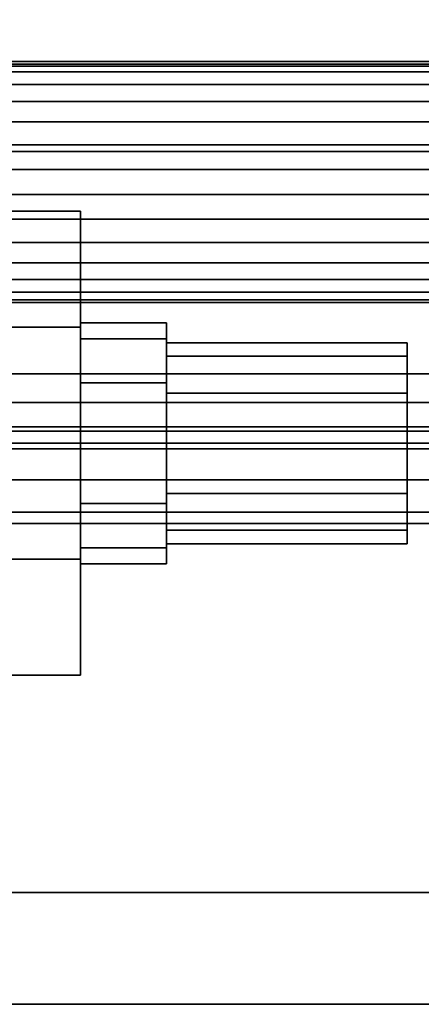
# Model space of a CAD drawing. Extents: x -48 to 48, y -49.6 to 48.
# Tile 711 of 890: x 15.1 to 16.3, y -3.5 to -0.4. Entities that reach past the tile are written whole.
import ezdxf

# ---------------------------------------------------------------- set-up
doc = ezdxf.new("R2010")
doc.units = 0

msp = doc.modelspace()

# ---------------------------------------------------------------- linework, layer by layer
at = {"layer": '11B1 [56]', "color": 1}
for points, invisible_edges in [([(34, -1.534, 52), (14.375, -1.534, 52), (14.375, 1.534, 52)], 12), ([(34, -1.534, 52), (14.375, 1.534, 52), (34, 1.534, 52)], 1), ([(34, 1.534, 58), (14.375, 1.534, 58), (14.375, -1.534, 58)], 12), ([(34, 1.534, 58), (14.375, -1.534, 58), (34, -1.534, 58)], 1), ([(34, -1.534, 57.767), (14.375, -1.534, 57.767), (14.375, 1.534, 57.767)], 12), ([(34, -1.534, 57.767), (14.375, 1.534, 57.767), (34, 1.534, 57.767)], 1), ([(34, 1.534, 52.233), (14.375, 1.534, 52.233), (14.375, -1.534, 52.233)], 12), ([(34, 1.534, 52.233), (14.375, -1.534, 52.233), (34, -1.534, 52.233)], 1), ([(34, -1.71233, 52.0355), (14.375, -1.71233, 52.0355), (14.375, -1.534, 52)], 12), ([(34, -1.71233, 52.0355), (14.375, -1.534, 52), (34, -1.534, 52)], 1), ([(34, -1.534, 58), (14.375, -1.534, 58), (14.375, -1.71233, 57.9645)], 12), ([(34, -1.534, 58), (14.375, -1.71233, 57.9645), (34, -1.71233, 57.9645)], 1), ([(34, -1.62317, 57.7493), (14.375, -1.62317, 57.7493), (14.375, -1.534, 57.767)], 12), ([(34, -1.62317, 57.7493), (14.375, -1.534, 57.767), (34, -1.534, 57.767)], 1), ([(34, -1.534, 52.233), (14.375, -1.534, 52.233), (14.375, -1.62317, 52.2507)], 12), ([(34, -1.534, 52.233), (14.375, -1.62317, 52.2507), (34, -1.62317, 52.2507)], 1), ([(34, -1.69876, 57.6988), (14.375, -1.69876, 57.6988), (14.375, -1.62317, 57.7493)], 12), ([(34, -1.69876, 57.6988), (14.375, -1.62317, 57.7493), (34, -1.62317, 57.7493)], 1), ([(34, -1.62317, 52.2507), (14.375, -1.62317, 52.2507), (14.375, -1.69876, 52.3012)], 12), ([(34, -1.62317, 52.2507), (14.375, -1.69876, 52.3012), (34, -1.69876, 52.3012)], 1), ([(34, -1.74926, 57.6232), (14.375, -1.74926, 57.6232), (14.375, -1.69876, 57.6988)], 12), ([(34, -1.74926, 57.6232), (14.375, -1.69876, 57.6988), (34, -1.69876, 57.6988)], 1), ([(34, -1.69876, 52.3012), (14.375, -1.69876, 52.3012), (14.375, -1.74926, 52.3768)], 12), ([(34, -1.69876, 52.3012), (14.375, -1.74926, 52.3768), (34, -1.74926, 52.3768)], 1), ([(34, -1.86351, 52.1365), (14.375, -1.86351, 52.1365), (14.375, -1.71233, 52.0355)], 12), ([(34, -1.86351, 52.1365), (14.375, -1.71233, 52.0355), (34, -1.71233, 52.0355)], 1), ([(34, -1.71233, 57.9645), (14.375, -1.71233, 57.9645), (14.375, -1.86351, 57.8635)], 12), ([(34, -1.71233, 57.9645), (14.375, -1.86351, 57.8635), (34, -1.86351, 57.8635)], 1), ([(34, -1.767, 57.534), (14.375, -1.767, 57.534), (14.375, -1.74926, 57.6232)], 12), ([(34, -1.767, 57.534), (14.375, -1.74926, 57.6232), (34, -1.74926, 57.6232)], 1), ([(34, -1.74926, 52.3768), (14.375, -1.74926, 52.3768), (14.375, -1.767, 52.466)], 12), ([(34, -1.74926, 52.3768), (14.375, -1.767, 52.466), (34, -1.767, 52.466)], 1), ([(34, -1.767, 52.466), (14.375, -1.767, 52.466), (14.375, -1.767, 57.534)], 12), ([(34, -1.767, 52.466), (14.375, -1.767, 57.534), (34, -1.767, 57.534)], 1), ([(34, -1.96453, 52.2877), (14.375, -1.96453, 52.2877), (14.375, -1.86351, 52.1365)], 12), ([(34, -1.96453, 52.2877), (14.375, -1.86351, 52.1365), (34, -1.86351, 52.1365)], 1), ([(34, -1.86351, 57.8635), (14.375, -1.86351, 57.8635), (14.375, -1.96453, 57.7123)], 12), ([(34, -1.86351, 57.8635), (14.375, -1.96453, 57.7123), (34, -1.96453, 57.7123)], 1), ([(34, -2, 52.466), (14.375, -2, 52.466), (14.375, -1.96453, 52.2877)], 12), ([(34, -2, 52.466), (14.375, -1.96453, 52.2877), (34, -1.96453, 52.2877)], 1), ([(34, -1.96453, 57.7123), (14.375, -1.96453, 57.7123), (14.375, -2, 57.534)], 12), ([(34, -1.96453, 57.7123), (14.375, -2, 57.534), (34, -2, 57.534)], 1), ([(34, -2, 57.534), (14.375, -2, 57.534), (14.375, -2, 52.466)], 12), ([(34, -2, 57.534), (14.375, -2, 52.466), (34, -2, 52.466)], 1)]:
    msp.add_3dface(points, dxfattribs=dict(at, invisible_edges=invisible_edges))
at = {"layer": '11B1 [56]', "color": 0}
for points, invisible_edges in [([(14.5332, -1.02831, 59.5), (15.2676, -1.02831, 59.5), (15.2676, -1.38916, 58.875)], 12), ([(14.5332, -1.02831, 59.5), (15.2676, -1.38916, 58.875), (14.5332, -1.38916, 58.875)], 1), ([(14.5332, -1.38916, 60.125), (15.2676, -1.38916, 60.125), (15.2676, -1.02831, 59.5)], 12), ([(14.5332, -1.38916, 60.125), (15.2676, -1.02831, 59.5), (14.5332, -1.02831, 59.5)], 1), ([(14.5332, -1.02831, 50.5), (15.2676, -1.02831, 50.5), (15.2676, -1.38916, 49.875)], 12), ([(14.5332, -1.02831, 50.5), (15.2676, -1.38916, 49.875), (14.5332, -1.38916, 49.875)], 1), ([(14.5332, -1.38916, 51.125), (15.2676, -1.38916, 51.125), (15.2676, -1.02831, 50.5)], 12), ([(14.5332, -1.38916, 51.125), (15.2676, -1.02831, 50.5), (14.5332, -1.02831, 50.5)], 1), ([(15.2676, -1.38916, 60.125), (15.2676, -1.38916, 58.875), (15.2676, -1.02831, 59.5)], 1), ([(15.2676, -1.38916, 51.125), (15.2676, -1.38916, 49.875), (15.2676, -1.02831, 50.5)], 1), ([(15.2676, -1.42524, 59.3125), (15.2676, -1.42524, 59.6875), (15.2676, -1.375, 59.5)], 1), ([(15.2676, -1.42524, 59.6875), (15.535, -1.42524, 59.6875), (15.535, -1.375, 59.5)], 12), ([(15.2676, -1.42524, 59.6875), (15.535, -1.375, 59.5), (15.2676, -1.375, 59.5)], 1), ([(15.2676, -1.375, 59.5), (15.535, -1.375, 59.5), (15.535, -1.42524, 59.3125)], 12), ([(15.2676, -1.375, 59.5), (15.535, -1.42524, 59.3125), (15.2676, -1.42524, 59.3125)], 1), ([(15.2676, -1.42524, 50.3125), (15.2676, -1.42524, 50.6875), (15.2676, -1.375, 50.5)], 1), ([(15.2676, -1.42524, 50.6875), (15.535, -1.42524, 50.6875), (15.535, -1.375, 50.5)], 12), ([(15.2676, -1.42524, 50.6875), (15.535, -1.375, 50.5), (15.2676, -1.375, 50.5)], 1), ([(15.2676, -1.375, 50.5), (15.535, -1.375, 50.5), (15.535, -1.42524, 50.3125)], 12), ([(15.2676, -1.375, 50.5), (15.535, -1.42524, 50.3125), (15.2676, -1.42524, 50.3125)], 1), ([(15.535, -1.375, 59.5), (15.535, -1.42524, 59.6875), (15.535, -1.5625, 59.8248)], 12), ([(15.535, -1.375, 59.5), (15.535, -1.5625, 59.8248), (15.535, -1.75, 59.875)], 13), ([(15.535, -1.375, 59.5), (15.535, -1.75, 59.875), (15.535, -1.9375, 59.8248)], 13), ([(15.535, -1.375, 59.5), (15.535, -1.9375, 59.8248), (15.535, -2.07476, 59.6875)], 13), ([(15.535, -1.375, 59.5), (15.535, -2.07476, 59.6875), (15.535, -2.125, 59.5)], 13), ([(15.535, -1.375, 59.5), (15.535, -2.125, 59.5), (15.535, -2.07476, 59.3125)], 13), ([(15.535, -1.375, 59.5), (15.535, -2.07476, 59.3125), (15.535, -1.9375, 59.1752)], 13), ([(15.535, -1.375, 59.5), (15.535, -1.9375, 59.1752), (15.535, -1.75, 59.125)], 13), ([(15.535, -1.375, 59.5), (15.535, -1.75, 59.125), (15.535, -1.5625, 59.1752)], 13), ([(15.535, -1.375, 59.5), (15.535, -1.5625, 59.1752), (15.535, -1.42524, 59.3125)], 1), ([(15.535, -1.375, 50.5), (15.535, -1.42524, 50.6875), (15.535, -1.5625, 50.8248)], 12), ([(15.535, -1.375, 50.5), (15.535, -1.5625, 50.8248), (15.535, -1.75, 50.875)], 13), ([(15.535, -1.375, 50.5), (15.535, -1.75, 50.875), (15.535, -1.9375, 50.8248)], 13), ([(15.535, -1.375, 50.5), (15.535, -1.9375, 50.8248), (15.535, -2.07476, 50.6875)], 13), ([(15.535, -1.375, 50.5), (15.535, -2.07476, 50.6875), (15.535, -2.125, 50.5)], 13), ([(15.535, -1.375, 50.5), (15.535, -2.125, 50.5), (15.535, -2.07476, 50.3125)], 13), ([(15.535, -1.375, 50.5), (15.535, -2.07476, 50.3125), (15.535, -1.9375, 50.1752)], 13), ([(15.535, -1.375, 50.5), (15.535, -1.9375, 50.1752), (15.535, -1.75, 50.125)], 13), ([(15.535, -1.375, 50.5), (15.535, -1.75, 50.125), (15.535, -1.5625, 50.1752)], 13), ([(15.535, -1.375, 50.5), (15.535, -1.5625, 50.1752), (15.535, -1.42524, 50.3125)], 1), ([(14.5332, -1.38916, 58.875), (15.2676, -1.38916, 58.875), (15.2676, -2.11084, 58.875)], 12), ([(14.5332, -1.38916, 58.875), (15.2676, -2.11084, 58.875), (14.5332, -2.11084, 58.875)], 1), ([(14.5332, -2.11084, 60.125), (15.2676, -2.11084, 60.125), (15.2676, -1.38916, 60.125)], 12), ([(14.5332, -2.11084, 60.125), (15.2676, -1.38916, 60.125), (14.5332, -1.38916, 60.125)], 1), ([(14.5332, -1.38916, 49.875), (15.2676, -1.38916, 49.875), (15.2676, -2.11084, 49.875)], 12), ([(14.5332, -1.38916, 49.875), (15.2676, -2.11084, 49.875), (14.5332, -2.11084, 49.875)], 1), ([(14.5332, -2.11084, 51.125), (15.2676, -2.11084, 51.125), (15.2676, -1.38916, 51.125)], 12), ([(14.5332, -2.11084, 51.125), (15.2676, -1.38916, 51.125), (14.5332, -1.38916, 51.125)], 1), ([(15.2676, -1.38916, 60.125), (15.2676, -2.11084, 60.125), (15.2676, -2.47169, 59.5)], 12), ([(15.2676, -1.38916, 60.125), (15.2676, -2.47169, 59.5), (15.2676, -2.11084, 58.875)], 13), ([(15.2676, -1.38916, 60.125), (15.2676, -2.11084, 58.875), (15.2676, -1.38916, 58.875)], 13), ([(15.2676, -1.38916, 51.125), (15.2676, -2.11084, 51.125), (15.2676, -2.47169, 50.5)], 12), ([(15.2676, -1.38916, 51.125), (15.2676, -2.47169, 50.5), (15.2676, -2.11084, 49.875)], 13), ([(15.2676, -1.38916, 51.125), (15.2676, -2.11084, 49.875), (15.2676, -1.38916, 49.875)], 13), ([(15.2676, -1.42524, 59.3125), (15.2676, -1.5625, 59.1752), (15.2676, -1.75, 59.125)], 12), ([(15.2676, -1.42524, 59.3125), (15.2676, -1.75, 59.125), (15.2676, -1.9375, 59.1752)], 13), ([(15.2676, -1.42524, 59.3125), (15.2676, -1.9375, 59.1752), (15.2676, -2.07476, 59.3125)], 13), ([(15.2676, -1.42524, 59.3125), (15.2676, -2.07476, 59.3125), (15.2676, -2.125, 59.5)], 13), ([(15.2676, -1.42524, 59.3125), (15.2676, -2.125, 59.5), (15.2676, -2.07476, 59.6875)], 13), ([(15.2676, -1.42524, 59.3125), (15.2676, -2.07476, 59.6875), (15.2676, -1.9375, 59.8248)], 13), ([(15.2676, -1.42524, 59.3125), (15.2676, -1.9375, 59.8248), (15.2676, -1.75, 59.875)], 13), ([(15.2676, -1.42524, 59.3125), (15.2676, -1.75, 59.875), (15.2676, -1.5625, 59.8248)], 13), ([(15.2676, -1.42524, 59.3125), (15.2676, -1.5625, 59.8248), (15.2676, -1.42524, 59.6875)], 13), ([(15.2676, -1.42524, 59.3125), (15.535, -1.42524, 59.3125), (15.535, -1.5625, 59.1752)], 12), ([(15.2676, -1.42524, 59.3125), (15.535, -1.5625, 59.1752), (15.2676, -1.5625, 59.1752)], 1), ([(15.2676, -1.5625, 59.8248), (15.535, -1.5625, 59.8248), (15.535, -1.42524, 59.6875)], 12), ([(15.2676, -1.5625, 59.8248), (15.535, -1.42524, 59.6875), (15.2676, -1.42524, 59.6875)], 1), ([(15.2676, -1.42524, 50.3125), (15.2676, -1.5625, 50.1752), (15.2676, -1.75, 50.125)], 12), ([(15.2676, -1.42524, 50.3125), (15.2676, -1.75, 50.125), (15.2676, -1.9375, 50.1752)], 13), ([(15.2676, -1.42524, 50.3125), (15.2676, -1.9375, 50.1752), (15.2676, -2.07476, 50.3125)], 13), ([(15.2676, -1.42524, 50.3125), (15.2676, -2.07476, 50.3125), (15.2676, -2.125, 50.5)], 13), ([(15.2676, -1.42524, 50.3125), (15.2676, -2.125, 50.5), (15.2676, -2.07476, 50.6875)], 13), ([(15.2676, -1.42524, 50.3125), (15.2676, -2.07476, 50.6875), (15.2676, -1.9375, 50.8248)], 13), ([(15.2676, -1.42524, 50.3125), (15.2676, -1.9375, 50.8248), (15.2676, -1.75, 50.875)], 13), ([(15.2676, -1.42524, 50.3125), (15.2676, -1.75, 50.875), (15.2676, -1.5625, 50.8248)], 13), ([(15.2676, -1.42524, 50.3125), (15.2676, -1.5625, 50.8248), (15.2676, -1.42524, 50.6875)], 13), ([(15.2676, -1.42524, 50.3125), (15.535, -1.42524, 50.3125), (15.535, -1.5625, 50.1752)], 12), ([(15.2676, -1.42524, 50.3125), (15.535, -1.5625, 50.1752), (15.2676, -1.5625, 50.1752)], 1), ([(15.2676, -1.5625, 50.8248), (15.535, -1.5625, 50.8248), (15.535, -1.42524, 50.6875)], 12), ([(15.2676, -1.5625, 50.8248), (15.535, -1.42524, 50.6875), (15.2676, -1.42524, 50.6875)], 1), ([(15.535, -1.47937, 59.3438), (15.535, -1.47937, 59.6562), (15.535, -1.4375, 59.5)], 1), ([(15.535, -1.47937, 59.6562), (16.285, -1.47937, 59.6562), (16.285, -1.4375, 59.5)], 12), ([(15.535, -1.47937, 59.6562), (16.285, -1.4375, 59.5), (15.535, -1.4375, 59.5)], 1), ([(15.535, -1.4375, 59.5), (16.285, -1.4375, 59.5), (16.285, -1.47937, 59.3438)], 12), ([(15.535, -1.4375, 59.5), (16.285, -1.47937, 59.3438), (15.535, -1.47937, 59.3438)], 1), ([(15.535, -1.47937, 50.3438), (15.535, -1.47937, 50.6562), (15.535, -1.4375, 50.5)], 1), ([(15.535, -1.47937, 50.6562), (16.285, -1.47937, 50.6562), (16.285, -1.4375, 50.5)], 12), ([(15.535, -1.47937, 50.6562), (16.285, -1.4375, 50.5), (15.535, -1.4375, 50.5)], 1), ([(15.535, -1.4375, 50.5), (16.285, -1.4375, 50.5), (16.285, -1.47937, 50.3438)], 12), ([(15.535, -1.4375, 50.5), (16.285, -1.47937, 50.3438), (15.535, -1.47937, 50.3438)], 1), ([(16.285, -1.4375, 59.5), (16.285, -1.47937, 59.6562), (16.285, -1.59375, 59.7706)], 12), ([(16.285, -1.4375, 59.5), (16.285, -1.59375, 59.7706), (16.285, -1.75, 59.8125)], 13), ([(16.285, -1.4375, 59.5), (16.285, -1.75, 59.8125), (16.285, -1.90625, 59.7706)], 13), ([(16.285, -1.4375, 59.5), (16.285, -1.90625, 59.7706), (16.285, -2.02063, 59.6562)], 13), ([(16.285, -1.4375, 59.5), (16.285, -2.02063, 59.6562), (16.285, -2.0625, 59.5)], 13), ([(16.285, -1.4375, 59.5), (16.285, -2.0625, 59.5), (16.285, -2.02063, 59.3438)], 13), ([(16.285, -1.4375, 59.5), (16.285, -2.02063, 59.3438), (16.285, -1.90625, 59.2294)], 13), ([(16.285, -1.4375, 59.5), (16.285, -1.90625, 59.2294), (16.285, -1.75, 59.1875)], 13), ([(16.285, -1.4375, 59.5), (16.285, -1.75, 59.1875), (16.285, -1.59375, 59.2294)], 13), ([(16.285, -1.4375, 59.5), (16.285, -1.59375, 59.2294), (16.285, -1.47937, 59.3438)], 1), ([(16.285, -1.4375, 50.5), (16.285, -1.47937, 50.6562), (16.285, -1.59375, 50.7706)], 12), ([(16.285, -1.4375, 50.5), (16.285, -1.59375, 50.7706), (16.285, -1.75, 50.8125)], 13), ([(16.285, -1.4375, 50.5), (16.285, -1.75, 50.8125), (16.285, -1.90625, 50.7706)], 13), ([(16.285, -1.4375, 50.5), (16.285, -1.90625, 50.7706), (16.285, -2.02063, 50.6562)], 13), ([(16.285, -1.4375, 50.5), (16.285, -2.02063, 50.6562), (16.285, -2.0625, 50.5)], 13), ([(16.285, -1.4375, 50.5), (16.285, -2.0625, 50.5), (16.285, -2.02063, 50.3438)], 13), ([(16.285, -1.4375, 50.5), (16.285, -2.02063, 50.3438), (16.285, -1.90625, 50.2294)], 13), ([(16.285, -1.4375, 50.5), (16.285, -1.90625, 50.2294), (16.285, -1.75, 50.1875)], 13), ([(16.285, -1.4375, 50.5), (16.285, -1.75, 50.1875), (16.285, -1.59375, 50.2294)], 13), ([(16.285, -1.4375, 50.5), (16.285, -1.59375, 50.2294), (16.285, -1.47937, 50.3438)], 1), ([(15.535, -1.47937, 59.3438), (15.535, -1.59375, 59.2294), (15.535, -1.75, 59.1875)], 12), ([(15.535, -1.47937, 59.3438), (15.535, -1.75, 59.1875), (15.535, -1.90625, 59.2294)], 13), ([(15.535, -1.47937, 59.3438), (15.535, -1.90625, 59.2294), (15.535, -2.02063, 59.3438)], 13), ([(15.535, -1.47937, 59.3438), (15.535, -2.02063, 59.3438), (15.535, -2.0625, 59.5)], 13), ([(15.535, -1.47937, 59.3438), (15.535, -2.0625, 59.5), (15.535, -2.02063, 59.6562)], 13), ([(15.535, -1.47937, 59.3438), (15.535, -2.02063, 59.6562), (15.535, -1.90625, 59.7706)], 13), ([(15.535, -1.47937, 59.3438), (15.535, -1.90625, 59.7706), (15.535, -1.75, 59.8125)], 13), ([(15.535, -1.47937, 59.3438), (15.535, -1.75, 59.8125), (15.535, -1.59375, 59.7706)], 13), ([(15.535, -1.47937, 59.3438), (15.535, -1.59375, 59.7706), (15.535, -1.47937, 59.6562)], 13), ([(15.535, -1.47937, 59.3438), (16.285, -1.47937, 59.3438), (16.285, -1.59375, 59.2294)], 12), ([(15.535, -1.47937, 59.3438), (16.285, -1.59375, 59.2294), (15.535, -1.59375, 59.2294)], 1), ([(15.535, -1.59375, 59.7706), (16.285, -1.59375, 59.7706), (16.285, -1.47937, 59.6562)], 12), ([(15.535, -1.59375, 59.7706), (16.285, -1.47937, 59.6562), (15.535, -1.47937, 59.6562)], 1), ([(15.535, -1.47937, 50.3438), (15.535, -1.59375, 50.2294), (15.535, -1.75, 50.1875)], 12), ([(15.535, -1.47937, 50.3438), (15.535, -1.75, 50.1875), (15.535, -1.90625, 50.2294)], 13), ([(15.535, -1.47937, 50.3438), (15.535, -1.90625, 50.2294), (15.535, -2.02063, 50.3438)], 13), ([(15.535, -1.47937, 50.3438), (15.535, -2.02063, 50.3438), (15.535, -2.0625, 50.5)], 13), ([(15.535, -1.47937, 50.3438), (15.535, -2.0625, 50.5), (15.535, -2.02063, 50.6562)], 13), ([(15.535, -1.47937, 50.3438), (15.535, -2.02063, 50.6562), (15.535, -1.90625, 50.7706)], 13), ([(15.535, -1.47937, 50.3438), (15.535, -1.90625, 50.7706), (15.535, -1.75, 50.8125)], 13), ([(15.535, -1.47937, 50.3438), (15.535, -1.75, 50.8125), (15.535, -1.59375, 50.7706)], 13), ([(15.535, -1.47937, 50.3438), (15.535, -1.59375, 50.7706), (15.535, -1.47937, 50.6562)], 13), ([(15.535, -1.47937, 50.3438), (16.285, -1.47937, 50.3438), (16.285, -1.59375, 50.2294)], 12), ([(15.535, -1.47937, 50.3438), (16.285, -1.59375, 50.2294), (15.535, -1.59375, 50.2294)], 1), ([(15.535, -1.59375, 50.7706), (16.285, -1.59375, 50.7706), (16.285, -1.47937, 50.6562)], 12), ([(15.535, -1.59375, 50.7706), (16.285, -1.47937, 50.6562), (15.535, -1.47937, 50.6562)], 1), ([(15.2676, -1.5625, 59.1752), (15.535, -1.5625, 59.1752), (15.535, -1.75, 59.125)], 12), ([(15.2676, -1.5625, 59.1752), (15.535, -1.75, 59.125), (15.2676, -1.75, 59.125)], 1), ([(15.2676, -1.75, 59.875), (15.535, -1.75, 59.875), (15.535, -1.5625, 59.8248)], 12), ([(15.2676, -1.75, 59.875), (15.535, -1.5625, 59.8248), (15.2676, -1.5625, 59.8248)], 1), ([(15.2676, -1.5625, 50.1752), (15.535, -1.5625, 50.1752), (15.535, -1.75, 50.125)], 12), ([(15.2676, -1.5625, 50.1752), (15.535, -1.75, 50.125), (15.2676, -1.75, 50.125)], 1), ([(15.2676, -1.75, 50.875), (15.535, -1.75, 50.875), (15.535, -1.5625, 50.8248)], 12), ([(15.2676, -1.75, 50.875), (15.535, -1.5625, 50.8248), (15.2676, -1.5625, 50.8248)], 1), ([(15.535, -1.59375, 59.2294), (16.285, -1.59375, 59.2294), (16.285, -1.75, 59.1875)], 12), ([(15.535, -1.59375, 59.2294), (16.285, -1.75, 59.1875), (15.535, -1.75, 59.1875)], 1), ([(15.535, -1.75, 59.8125), (16.285, -1.75, 59.8125), (16.285, -1.59375, 59.7706)], 12), ([(15.535, -1.75, 59.8125), (16.285, -1.59375, 59.7706), (15.535, -1.59375, 59.7706)], 1), ([(15.535, -1.59375, 50.2294), (16.285, -1.59375, 50.2294), (16.285, -1.75, 50.1875)], 12), ([(15.535, -1.59375, 50.2294), (16.285, -1.75, 50.1875), (15.535, -1.75, 50.1875)], 1), ([(15.535, -1.75, 50.8125), (16.285, -1.75, 50.8125), (16.285, -1.59375, 50.7706)], 12), ([(15.535, -1.75, 50.8125), (16.285, -1.59375, 50.7706), (15.535, -1.59375, 50.7706)], 1), ([(15.2676, -1.75, 59.125), (15.535, -1.75, 59.125), (15.535, -1.9375, 59.1752)], 12), ([(15.2676, -1.75, 59.125), (15.535, -1.9375, 59.1752), (15.2676, -1.9375, 59.1752)], 1), ([(15.2676, -1.9375, 59.8248), (15.535, -1.9375, 59.8248), (15.535, -1.75, 59.875)], 12), ([(15.2676, -1.9375, 59.8248), (15.535, -1.75, 59.875), (15.2676, -1.75, 59.875)], 1), ([(15.2676, -1.75, 50.125), (15.535, -1.75, 50.125), (15.535, -1.9375, 50.1752)], 12), ([(15.2676, -1.75, 50.125), (15.535, -1.9375, 50.1752), (15.2676, -1.9375, 50.1752)], 1), ([(15.2676, -1.9375, 50.8248), (15.535, -1.9375, 50.8248), (15.535, -1.75, 50.875)], 12), ([(15.2676, -1.9375, 50.8248), (15.535, -1.75, 50.875), (15.2676, -1.75, 50.875)], 1), ([(15.535, -1.75, 59.1875), (16.285, -1.75, 59.1875), (16.285, -1.90625, 59.2294)], 12), ([(15.535, -1.75, 59.1875), (16.285, -1.90625, 59.2294), (15.535, -1.90625, 59.2294)], 1), ([(15.535, -1.90625, 59.7706), (16.285, -1.90625, 59.7706), (16.285, -1.75, 59.8125)], 12), ([(15.535, -1.90625, 59.7706), (16.285, -1.75, 59.8125), (15.535, -1.75, 59.8125)], 1), ([(15.535, -1.75, 50.1875), (16.285, -1.75, 50.1875), (16.285, -1.90625, 50.2294)], 12), ([(15.535, -1.75, 50.1875), (16.285, -1.90625, 50.2294), (15.535, -1.90625, 50.2294)], 1), ([(15.535, -1.90625, 50.7706), (16.285, -1.90625, 50.7706), (16.285, -1.75, 50.8125)], 12), ([(15.535, -1.90625, 50.7706), (16.285, -1.75, 50.8125), (15.535, -1.75, 50.8125)], 1), ([(15.535, -1.90625, 59.2294), (16.285, -1.90625, 59.2294), (16.285, -2.02063, 59.3438)], 12), ([(15.535, -1.90625, 59.2294), (16.285, -2.02063, 59.3438), (15.535, -2.02063, 59.3438)], 1), ([(15.535, -2.02063, 59.6562), (16.285, -2.02063, 59.6562), (16.285, -1.90625, 59.7706)], 12), ([(15.535, -2.02063, 59.6562), (16.285, -1.90625, 59.7706), (15.535, -1.90625, 59.7706)], 1), ([(15.535, -1.90625, 50.2294), (16.285, -1.90625, 50.2294), (16.285, -2.02063, 50.3438)], 12), ([(15.535, -1.90625, 50.2294), (16.285, -2.02063, 50.3438), (15.535, -2.02063, 50.3438)], 1), ([(15.535, -2.02063, 50.6562), (16.285, -2.02063, 50.6562), (16.285, -1.90625, 50.7706)], 12), ([(15.535, -2.02063, 50.6562), (16.285, -1.90625, 50.7706), (15.535, -1.90625, 50.7706)], 1), ([(15.2676, -1.9375, 59.1752), (15.535, -1.9375, 59.1752), (15.535, -2.07476, 59.3125)], 12), ([(15.2676, -1.9375, 59.1752), (15.535, -2.07476, 59.3125), (15.2676, -2.07476, 59.3125)], 1), ([(15.2676, -2.07476, 59.6875), (15.535, -2.07476, 59.6875), (15.535, -1.9375, 59.8248)], 12), ([(15.2676, -2.07476, 59.6875), (15.535, -1.9375, 59.8248), (15.2676, -1.9375, 59.8248)], 1), ([(15.2676, -1.9375, 50.1752), (15.535, -1.9375, 50.1752), (15.535, -2.07476, 50.3125)], 12), ([(15.2676, -1.9375, 50.1752), (15.535, -2.07476, 50.3125), (15.2676, -2.07476, 50.3125)], 1), ([(15.2676, -2.07476, 50.6875), (15.535, -2.07476, 50.6875), (15.535, -1.9375, 50.8248)], 12), ([(15.2676, -2.07476, 50.6875), (15.535, -1.9375, 50.8248), (15.2676, -1.9375, 50.8248)], 1), ([(15.535, -2.02063, 59.3438), (16.285, -2.02063, 59.3438), (16.285, -2.0625, 59.5)], 12), ([(15.535, -2.02063, 59.3438), (16.285, -2.0625, 59.5), (15.535, -2.0625, 59.5)], 1), ([(15.535, -2.0625, 59.5), (16.285, -2.0625, 59.5), (16.285, -2.02063, 59.6562)], 12), ([(15.535, -2.0625, 59.5), (16.285, -2.02063, 59.6562), (15.535, -2.02063, 59.6562)], 1), ([(15.535, -2.02063, 50.3438), (16.285, -2.02063, 50.3438), (16.285, -2.0625, 50.5)], 12), ([(15.535, -2.02063, 50.3438), (16.285, -2.0625, 50.5), (15.535, -2.0625, 50.5)], 1), ([(15.535, -2.0625, 50.5), (16.285, -2.0625, 50.5), (16.285, -2.02063, 50.6562)], 12), ([(15.535, -2.0625, 50.5), (16.285, -2.02063, 50.6562), (15.535, -2.02063, 50.6562)], 1), ([(15.2676, -2.07476, 59.3125), (15.535, -2.07476, 59.3125), (15.535, -2.125, 59.5)], 12), ([(15.2676, -2.07476, 59.3125), (15.535, -2.125, 59.5), (15.2676, -2.125, 59.5)], 1), ([(15.2676, -2.125, 59.5), (15.535, -2.125, 59.5), (15.535, -2.07476, 59.6875)], 12), ([(15.2676, -2.125, 59.5), (15.535, -2.07476, 59.6875), (15.2676, -2.07476, 59.6875)], 1), ([(15.2676, -2.07476, 50.3125), (15.535, -2.07476, 50.3125), (15.535, -2.125, 50.5)], 12), ([(15.2676, -2.07476, 50.3125), (15.535, -2.125, 50.5), (15.2676, -2.125, 50.5)], 1), ([(15.2676, -2.125, 50.5), (15.535, -2.125, 50.5), (15.535, -2.07476, 50.6875)], 12), ([(15.2676, -2.125, 50.5), (15.535, -2.07476, 50.6875), (15.2676, -2.07476, 50.6875)], 1), ([(14.5332, -2.11084, 58.875), (15.2676, -2.11084, 58.875), (15.2676, -2.47169, 59.5)], 12), ([(14.5332, -2.11084, 58.875), (15.2676, -2.47169, 59.5), (14.5332, -2.47169, 59.5)], 1), ([(14.5332, -2.47169, 59.5), (15.2676, -2.47169, 59.5), (15.2676, -2.11084, 60.125)], 12), ([(14.5332, -2.47169, 59.5), (15.2676, -2.11084, 60.125), (14.5332, -2.11084, 60.125)], 1), ([(14.5332, -2.11084, 49.875), (15.2676, -2.11084, 49.875), (15.2676, -2.47169, 50.5)], 12), ([(14.5332, -2.11084, 49.875), (15.2676, -2.47169, 50.5), (14.5332, -2.47169, 50.5)], 1), ([(14.5332, -2.47169, 50.5), (15.2676, -2.47169, 50.5), (15.2676, -2.11084, 51.125)], 12), ([(14.5332, -2.47169, 50.5), (15.2676, -2.11084, 51.125), (14.5332, -2.11084, 51.125)], 1)]:
    msp.add_3dface(points, dxfattribs=dict(at, invisible_edges=invisible_edges))
at = {"layer": '12D1 [58]', "color": 0}
for points, invisible_edges in [([(22.0455, -0.59492, 83.451), (-2.43169, -0.59492, 91.1001), (-2.40946, -0.570695, 91.1713)], 12), ([(22.0678, -0.570695, 83.5221), (-2.40946, -0.570695, 91.1713), (-2.3862, -0.5625, 91.2457)], 12), ([(22.0455, -0.59492, 83.451), (-2.40946, -0.570695, 91.1713), (22.0678, -0.570695, 83.5221)], 1), ([(22.091, -0.5625, 83.5965), (-2.3862, -0.5625, 91.2457), (-2.36294, -0.570695, 91.3201)], 12), ([(22.0678, -0.570695, 83.5221), (-2.3862, -0.5625, 91.2457), (22.091, -0.5625, 83.5965)], 1), ([(22.091, -0.5625, 83.5965), (-2.36294, -0.570695, 91.3201), (22.1143, -0.570695, 83.671)], 1), ([(22.1143, -0.570695, 83.671), (-2.36294, -0.570695, 91.3201), (-2.34071, -0.59492, 91.3913)], 12), ([(22.1143, -0.570695, 83.671), (-2.34071, -0.59492, 91.3913), (22.1365, -0.59492, 83.7421)], 1), ([(22.0253, -0.634119, 83.3862), (-2.45195, -0.634119, 91.0353), (-2.43169, -0.59492, 91.1001)], 12), ([(22.0253, -0.634119, 83.3862), (-2.43169, -0.59492, 91.1001), (22.0455, -0.59492, 83.451)], 1), ([(22.1365, -0.59492, 83.7421), (-2.34071, -0.59492, 91.3913), (-2.32045, -0.634119, 91.4561)], 12), ([(22.1365, -0.59492, 83.7421), (-2.32045, -0.634119, 91.4561), (22.1568, -0.634119, 83.8069)], 1), ([(22.0079, -0.686576, 83.3306), (-2.46932, -0.686576, 90.9797), (-2.45195, -0.634119, 91.0353)], 12), ([(22.0079, -0.686576, 83.3306), (-2.45195, -0.634119, 91.0353), (22.0253, -0.634119, 83.3862)], 1), ([(22.1568, -0.634119, 83.8069), (-2.32045, -0.634119, 91.4561), (-2.30308, -0.686576, 91.5117)], 12), ([(22.1568, -0.634119, 83.8069), (-2.30308, -0.686576, 91.5117), (22.1742, -0.686576, 83.8625)], 1), ([(21.9942, -0.75, 83.2866), (-2.48307, -0.75, 90.9357), (-2.46932, -0.686576, 90.9797)], 12), ([(21.9942, -0.75, 83.2866), (-2.46932, -0.686576, 90.9797), (22.0079, -0.686576, 83.3306)], 1), ([(22.1742, -0.686576, 83.8625), (-2.30308, -0.686576, 91.5117), (-2.28933, -0.75, 91.5557)], 12), ([(22.1742, -0.686576, 83.8625), (-2.28933, -0.75, 91.5557), (22.1879, -0.75, 83.9065)], 1), ([(21.9847, -0.821619, 83.2561), (-2.49258, -0.821619, 90.9053), (-2.48307, -0.75, 90.9357)], 12), ([(21.9847, -0.821619, 83.2561), (-2.48307, -0.75, 90.9357), (21.9942, -0.75, 83.2866)], 1), ([(22.1879, -0.75, 83.9065), (-2.28933, -0.75, 91.5557), (-2.27982, -0.821619, 91.5861)], 12), ([(22.1879, -0.75, 83.9065), (-2.27982, -0.821619, 91.5861), (22.1974, -0.821619, 83.937)], 1), ([(21.9798, -0.898302, 83.2406), (-2.49744, -0.898302, 90.8897), (-2.49258, -0.821619, 90.9053)], 12), ([(21.9798, -0.898302, 83.2406), (-2.49258, -0.821619, 90.9053), (21.9847, -0.821619, 83.2561)], 1), ([(22.1974, -0.821619, 83.937), (-2.27982, -0.821619, 91.5861), (-2.27496, -0.898302, 91.6017)], 12), ([(22.1974, -0.821619, 83.937), (-2.27496, -0.898302, 91.6017), (22.2023, -0.898302, 83.9525)], 1), ([(21.9798, -0.976698, 83.2406), (-2.49744, -0.976698, 90.8897), (-2.49744, -0.898302, 90.8897)], 12), ([(21.9798, -0.976698, 83.2406), (-2.49744, -0.898302, 90.8897), (21.9798, -0.898302, 83.2406)], 1), ([(22.2023, -0.898302, 83.9525), (-2.27496, -0.898302, 91.6017), (-2.27496, -0.976698, 91.6017)], 12), ([(22.2023, -0.898302, 83.9525), (-2.27496, -0.976698, 91.6017), (22.2023, -0.976698, 83.9525)], 1), ([(21.9847, -1.05338, 83.2561), (-2.49258, -1.05338, 90.9053), (-2.49744, -0.976698, 90.8897)], 12), ([(21.9847, -1.05338, 83.2561), (-2.49744, -0.976698, 90.8897), (21.9798, -0.976698, 83.2406)], 1), ([(22.2023, -0.976698, 83.9525), (-2.27496, -0.976698, 91.6017), (-2.27982, -1.05338, 91.5861)], 12), ([(22.2023, -0.976698, 83.9525), (-2.27982, -1.05338, 91.5861), (22.1974, -1.05338, 83.937)], 1), ([(21.9942, -1.125, 83.2866), (-2.48307, -1.125, 90.9357), (-2.49258, -1.05338, 90.9053)], 12), ([(21.9942, -1.125, 83.2866), (-2.49258, -1.05338, 90.9053), (21.9847, -1.05338, 83.2561)], 1), ([(22.1974, -1.05338, 83.937), (-2.27982, -1.05338, 91.5861), (-2.28933, -1.125, 91.5557)], 12), ([(22.1974, -1.05338, 83.937), (-2.28933, -1.125, 91.5557), (22.1879, -1.125, 83.9065)], 1), ([(22.0079, -1.18842, 83.3306), (-2.46932, -1.18842, 90.9797), (-2.48307, -1.125, 90.9357)], 12), ([(22.0079, -1.18842, 83.3306), (-2.48307, -1.125, 90.9357), (21.9942, -1.125, 83.2866)], 1), ([(22.1879, -1.125, 83.9065), (-2.28933, -1.125, 91.5557), (-2.30308, -1.18842, 91.5117)], 12), ([(22.1879, -1.125, 83.9065), (-2.30308, -1.18842, 91.5117), (22.1742, -1.18842, 83.8625)], 1), ([(22.0253, -1.24088, 83.3862), (-2.45195, -1.24088, 91.0353), (-2.46932, -1.18842, 90.9797)], 12), ([(22.0253, -1.24088, 83.3862), (-2.46932, -1.18842, 90.9797), (22.0079, -1.18842, 83.3306)], 1), ([(22.1742, -1.18842, 83.8625), (-2.30308, -1.18842, 91.5117), (-2.32045, -1.24088, 91.4561)], 12), ([(22.1742, -1.18842, 83.8625), (-2.32045, -1.24088, 91.4561), (22.1568, -1.24088, 83.8069)], 1), ([(22.0455, -1.28008, 83.451), (-2.43169, -1.28008, 91.1001), (-2.45195, -1.24088, 91.0353)], 12), ([(22.0455, -1.28008, 83.451), (-2.45195, -1.24088, 91.0353), (22.0253, -1.24088, 83.3862)], 1), ([(22.1568, -1.24088, 83.8069), (-2.32045, -1.24088, 91.4561), (-2.34071, -1.28008, 91.3913)], 12), ([(22.1568, -1.24088, 83.8069), (-2.34071, -1.28008, 91.3913), (22.1365, -1.28008, 83.7421)], 1), ([(22.0678, -1.30431, 83.5221), (-2.40946, -1.30431, 91.1713), (-2.43169, -1.28008, 91.1001)], 12), ([(22.0678, -1.30431, 83.5221), (-2.43169, -1.28008, 91.1001), (22.0455, -1.28008, 83.451)], 1), ([(22.1365, -1.28008, 83.7421), (-2.34071, -1.28008, 91.3913), (-2.36294, -1.30431, 91.3201)], 12), ([(22.1365, -1.28008, 83.7421), (-2.36294, -1.30431, 91.3201), (22.1143, -1.30431, 83.671)], 1), ([(22.091, -1.3125, 83.5965), (-2.3862, -1.3125, 91.2457), (-2.40946, -1.30431, 91.1713)], 12), ([(22.091, -1.3125, 83.5965), (-2.40946, -1.30431, 91.1713), (22.0678, -1.30431, 83.5221)], 1), ([(22.1143, -1.30431, 83.671), (-2.36294, -1.30431, 91.3201), (-2.3862, -1.3125, 91.2457)], 12), ([(22.1143, -1.30431, 83.671), (-2.3862, -1.3125, 91.2457), (22.091, -1.3125, 83.5965)], 1)]:
    msp.add_3dface(points, dxfattribs=dict(at, invisible_edges=invisible_edges))
at = {"layer": '5B2 [24]', "color": 1}
for points, invisible_edges in [([(48, -3.495, 30.1), (6.0625, -3.495, 30.1), (6.0625, 3.495, 30.1)], 12), ([(48, -3.495, 30.1), (6.0625, 3.495, 30.1), (48, 3.495, 30.1)], 1), ([(48, 3.495, 46), (6.0625, 3.495, 46), (6.0625, -3.495, 46)], 12), ([(48, 3.495, 46), (6.0625, -3.495, 46), (48, -3.495, 46)], 1), ([(48, -0.351061, 30.7336), (6.0625, -0.351061, 30.7336), (6.0625, -0.576535, 30.5829)], 12), ([(48, -0.351061, 30.7336), (6.0625, -0.576535, 30.5829), (48, -0.576535, 30.5829)], 1), ([(48, -0.576535, 45.5171), (6.0625, -0.576535, 45.5171), (6.0625, -0.351061, 45.3664)], 12), ([(48, -0.576535, 45.5171), (6.0625, -0.351061, 45.3664), (48, -0.351061, 45.3664)], 1), ([(48, -0.576535, 30.5829), (6.0625, -0.576535, 30.5829), (6.0625, -0.8425, 30.53)], 12), ([(48, -0.576535, 30.5829), (6.0625, -0.8425, 30.53), (48, -0.8425, 30.53)], 1), ([(48, -0.8425, 45.57), (6.0625, -0.8425, 45.57), (6.0625, -0.576535, 45.5171)], 12), ([(48, -0.8425, 45.57), (6.0625, -0.576535, 45.5171), (48, -0.576535, 45.5171)], 1), ([(48, -0.8425, 30.53), (6.0625, -0.8425, 30.53), (6.0625, -3.495, 30.53)], 12), ([(48, -0.8425, 30.53), (6.0625, -3.495, 30.53), (48, -3.495, 30.53)], 1), ([(48, -3.495, 45.57), (6.0625, -3.495, 45.57), (6.0625, -0.8425, 45.57)], 12), ([(48, -3.495, 45.57), (6.0625, -0.8425, 45.57), (48, -0.8425, 45.57)], 1), ([(48, -3.495, 30.53), (6.0625, -3.495, 30.53), (6.0625, -3.495, 30.1)], 12), ([(48, -3.495, 30.53), (6.0625, -3.495, 30.1), (48, -3.495, 30.1)], 1), ([(48, -3.495, 46), (6.0625, -3.495, 46), (6.0625, -3.495, 45.57)], 12), ([(48, -3.495, 46), (6.0625, -3.495, 45.57), (48, -3.495, 45.57)], 1)]:
    msp.add_3dface(points, dxfattribs=dict(at, invisible_edges=invisible_edges))
at = {"layer": '6B2 [51]', "color": 1}
for points, invisible_edges in [([(44, -3.495, 64.1), (1, -3.495, 64.1), (1, 3.495, 64.1)], 12), ([(44, -3.495, 64.1), (1, 3.495, 64.1), (44, 3.495, 64.1)], 1), ([(44, 3.495, 80), (1, 3.495, 80), (1, -3.495, 80)], 12), ([(44, 3.495, 80), (1, -3.495, 80), (44, -3.495, 80)], 1), ([(44, -0.351061, 64.7336), (1, -0.351061, 64.7336), (1, -0.576535, 64.5829)], 12), ([(44, -0.351061, 64.7336), (1, -0.576535, 64.5829), (44, -0.576535, 64.5829)], 1), ([(44, -0.576535, 79.5171), (1, -0.576535, 79.5171), (1, -0.351061, 79.3664)], 12), ([(44, -0.576535, 79.5171), (1, -0.351061, 79.3664), (44, -0.351061, 79.3664)], 1), ([(44, -0.576535, 64.5829), (1, -0.576535, 64.5829), (1, -0.8425, 64.53)], 12), ([(44, -0.576535, 64.5829), (1, -0.8425, 64.53), (44, -0.8425, 64.53)], 1), ([(44, -0.8425, 79.57), (1, -0.8425, 79.57), (1, -0.576535, 79.5171)], 12), ([(44, -0.8425, 79.57), (1, -0.576535, 79.5171), (44, -0.576535, 79.5171)], 1), ([(44, -0.8425, 64.53), (1, -0.8425, 64.53), (1, -3.495, 64.53)], 12), ([(44, -0.8425, 64.53), (1, -3.495, 64.53), (44, -3.495, 64.53)], 1), ([(44, -3.495, 79.57), (1, -3.495, 79.57), (1, -0.8425, 79.57)], 12), ([(44, -3.495, 79.57), (1, -0.8425, 79.57), (44, -0.8425, 79.57)], 1), ([(44, -3.495, 64.53), (1, -3.495, 64.53), (1, -3.495, 64.1)], 12), ([(44, -3.495, 64.53), (1, -3.495, 64.1), (44, -3.495, 64.1)], 1), ([(44, -3.495, 80), (1, -3.495, 80), (1, -3.495, 79.57)], 12), ([(44, -3.495, 80), (1, -3.495, 79.57), (44, -3.495, 79.57)], 1)]:
    msp.add_3dface(points, dxfattribs=dict(at, invisible_edges=invisible_edges))
at = {"layer": '6B2 [51]', "color": 0}
for points, invisible_edges in [([(7, -0.1475, 77), (7, -3.1475, 77), (29, -3.1475, 77)], 12), ([(7, -0.1475, 77), (29, -3.1475, 77), (29, -0.1475, 77)], 1), ([(29, -0.1475, 76.5), (29, -3.1475, 76.5), (7, -3.1475, 76.5)], 12), ([(29, -0.1475, 76.5), (7, -3.1475, 76.5), (7, -0.1475, 76.5)], 1), ([(7, -0.1475, 67.5), (7, -3.1475, 67.5), (29, -3.1475, 67.5)], 12), ([(7, -0.1475, 67.5), (29, -3.1475, 67.5), (29, -0.1475, 67.5)], 1), ([(29, -0.1475, 67), (29, -3.1475, 67), (7, -3.1475, 67)], 12), ([(29, -0.1475, 67), (7, -3.1475, 67), (7, -0.1475, 67)], 1), ([(7, -3.1475, 77), (7, -3.1475, 76.5), (29, -3.1475, 76.5)], 12), ([(7, -3.1475, 77), (29, -3.1475, 76.5), (29, -3.1475, 77)], 1), ([(7, -3.1475, 67.5), (7, -3.1475, 67), (29, -3.1475, 67)], 12), ([(7, -3.1475, 67.5), (29, -3.1475, 67), (29, -3.1475, 67.5)], 1)]:
    msp.add_3dface(points, dxfattribs=dict(at, invisible_edges=invisible_edges))

doc.saveas('drawing.dxf')
